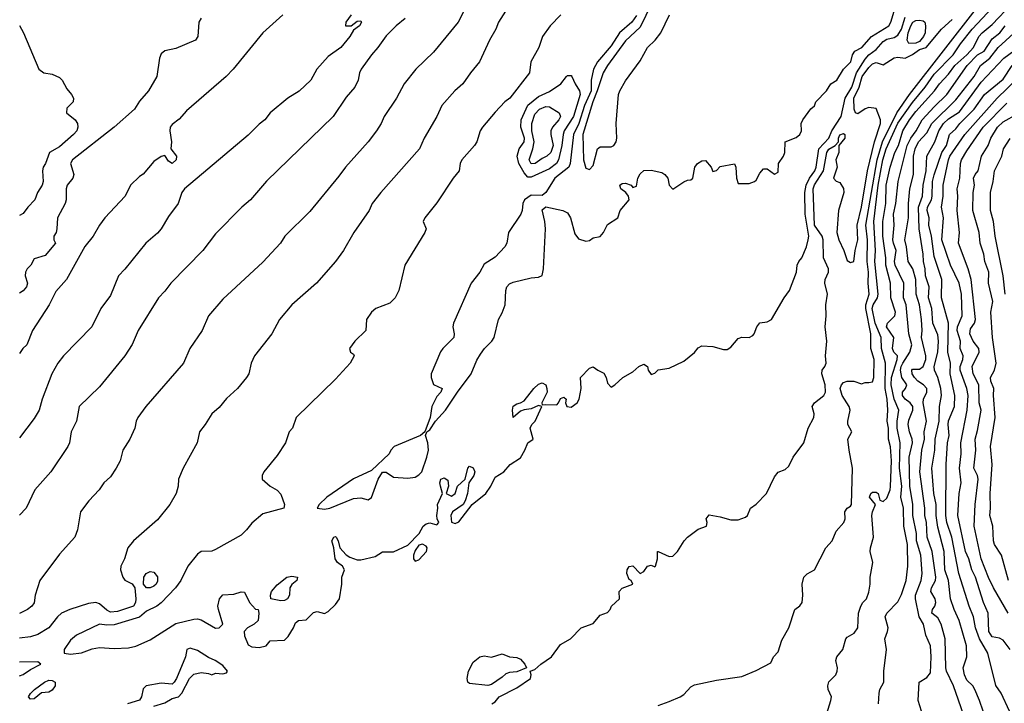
# Model space of a CAD drawing. Header units: metres. Extents: x -46681 to -43747, y -240911 to -237677.
# Tile 486 of 656: x -46681 to -46545, y -239344 to -239250. Entities that reach past the tile are written whole.
import ezdxf

# ---------------------------------------------------------------- set-up
doc = ezdxf.new("R2010")
doc.units = ezdxf.units.M
doc.layers.add('CONTOUR_INDEX', color=1, linetype='Continuous')
doc.layers.add('CONTOUR_INTER', color=3, linetype='Continuous')

msp = doc.modelspace()

# ---------------------------------------------------------------- linework, layer by layer
at = {"layer": 'CONTOUR_INDEX'}
for points, elevation in [([(-46618.64, -239246.52), (-46620.68, -239250.52), (-46624.1, -239254.65), (-46626.52, -239257.02), (-46628.1, -239259.02), (-46629.19, -239261.02), (-46630.89, -239263.52), (-46631.31, -239264.52), (-46631.92, -239265.52), (-46633.06, -239267.02), (-46636.21, -239270.52), (-46637.1, -239271.77), (-46641.1, -239276.63), (-46644.54, -239280.02), (-46645.18, -239281.02), (-46647.6, -239283.6), (-46653.1, -239288.74), (-46655.08, -239291.02), (-46655.97, -239293.02), (-46657.66, -239295.52), (-46658.54, -239297.52), (-46663.71, -239303.52), (-46664.8, -239305.02), (-46665.05, -239305.52), (-46665.21, -239306.52), (-46665.91, -239308.02), (-46666.88, -239309.52), (-46667.23, -239311.02), (-46667.81, -239312.02), (-46668.6, -239313.19), (-46669.48, -239314.02), (-46670.15, -239315.02), (-46671.56, -239316.52), (-46672.71, -239318.02), (-46673.14, -239320.52), (-46673.49, -239321.52), (-46675.6, -239323.89), (-46678.3, -239327.52), (-46678.95, -239329.52), (-46679.1, -239330.57), (-46679.41, -239331.02), (-46680.02, -239331.52), (-46681.1, -239332.07)], 80), ([(-46593.1, -239344.71), (-46591.6, -239344.2), (-46590.09, -239343.52), (-46589.6, -239343.2), (-46588.6, -239342.17), (-46588.1, -239341.87), (-46585.1, -239341.22), (-46581.6, -239340.74), (-46579.6, -239339.9), (-46577.6, -239338.85), (-46577.25, -239338.02), (-46576.6, -239337.34), (-46576.1, -239335.71), (-46575.1, -239334.04), (-46574.27, -239331.52), (-46573.6, -239330.98), (-46573.29, -239330.52), (-46573.17, -239329.52), (-46573.28, -239328.02), (-46573.04, -239327.02), (-46572.6, -239326.59), (-46571.59, -239326.02), (-46570, -239323.02), (-46569.13, -239322.02), (-46568.6, -239320.71), (-46567.55, -239319.52), (-46567.37, -239319.02), (-46567.41, -239318.02), (-46567.1, -239317.52), (-46566.6, -239317.26), (-46566.46, -239317.02), (-46566.33, -239312.02), (-46566.81, -239309.52), (-46566.97, -239308.02), (-46566.44, -239307.02), (-46567, -239306.02), (-46567, -239305.52), (-46566.67, -239304.02), (-46566.79, -239303.52), (-46567.76, -239302.02), (-46568.06, -239301.02), (-46567.88, -239300.52), (-46567.6, -239300.21), (-46567.1, -239300.02), (-46566.15, -239300.02), (-46565.1, -239300.37), (-46564.6, -239300.19), (-46564.1, -239300.23), (-46563.6, -239300.11), (-46563.39, -239299.52), (-46563.34, -239297.02), (-46563.82, -239295.52), (-46563.84, -239293.52), (-46564.53, -239290.02), (-46564.52, -239289.52), (-46564.04, -239288.02), (-46564.2, -239286.52), (-46564.12, -239285.02), (-46564.33, -239283.52), (-46564.3, -239280.52), (-46564.49, -239278.52), (-46562.96, -239269.52), (-46562.23, -239267.02), (-46560.22, -239263.02), (-46558.5, -239260.52), (-46549.1, -239248.48)], 80), ([(-46681.1, -239250.98), (-46680.55, -239252.02), (-46678.48, -239257.02), (-46677.76, -239257.52), (-46676.6, -239257.69), (-46675.6, -239258.18), (-46675.24, -239258.52), (-46674.6, -239259.71), (-46673.96, -239260.52), (-46673.68, -239261.02), (-46673.75, -239261.52), (-46674.6, -239262.4), (-46674.64, -239263.02), (-46673.47, -239264.02), (-46673.14, -239264.52), (-46673.07, -239265.02), (-46673.24, -239265.52), (-46673.67, -239266.02), (-46675.6, -239267.71), (-46677, -239268.52), (-46677.54, -239270.02), (-46677.87, -239270.52), (-46677.96, -239271.02), (-46677.85, -239272.52), (-46678, -239273.02), (-46678.64, -239274.02), (-46679.01, -239275.02), (-46679.98, -239276.02), (-46680.6, -239276.93), (-46681.1, -239277.18)], 85), ([(-46548.36, -239345.52), (-46548.83, -239344.02), (-46549.47, -239342.52), (-46549.78, -239342.02), (-46550.6, -239341.23), (-46550.91, -239340.52), (-46551.09, -239339.52), (-46550.6, -239338.02), (-46550.63, -239336.52), (-46551.66, -239333.02), (-46552.34, -239331.52), (-46552.82, -239330.02), (-46553.13, -239327.52), (-46553.6, -239326.02), (-46553.73, -239323.52), (-46554.6, -239320.17), (-46554.83, -239318.52), (-46554.82, -239317.02), (-46555.13, -239315.52), (-46555.42, -239312.02), (-46555.01, -239309.52), (-46554.94, -239308.02), (-46554.4, -239305.52), (-46554.35, -239303.52), (-46554.07, -239302.02), (-46554.16, -239301.02), (-46554.58, -239299.52), (-46555.03, -239298.52), (-46555.08, -239298.02), (-46554.58, -239296.02), (-46554.48, -239294.52), (-46554.6, -239293.63), (-46555.26, -239292.02), (-46555.41, -239290.02), (-46555.86, -239288.52), (-46555.79, -239287.02), (-46556.28, -239285.52), (-46556.31, -239284.52), (-46556.58, -239283.52), (-46556.62, -239282.52), (-46557.17, -239279.02), (-46557.27, -239276.02), (-46556.72, -239274.52), (-46556.63, -239273.02), (-46556.21, -239271.02), (-46556.09, -239269.02), (-46554.98, -239267.02), (-46554.45, -239265.52), (-46553.8, -239264.52), (-46553.1, -239263.88), (-46551.6, -239262.88), (-46548.6, -239258.79), (-46545.49, -239255.52), (-46544.1, -239254.5)], 85), ([(-46545.32, -239288.02), (-46545.58, -239285.52), (-46546.71, -239280.02), (-46546.91, -239278.02), (-46547.34, -239276.52), (-46547.32, -239274.02), (-46546.94, -239272.52), (-46546.76, -239271.02), (-46545.77, -239269.02), (-46545.54, -239268.02), (-46544.6, -239266.56)], 90)]:
    msp.add_lwpolyline(points, dxfattribs=dict(at, elevation=elevation))
at = {"layer": 'CONTOUR_INTER'}
for points, elevation in [([(-46594.05, -239248.02), (-46595.6, -239251.22), (-46597.6, -239253.09), (-46600.12, -239256.52), (-46600.71, -239257.52), (-46601.51, -239260.02), (-46602.14, -239261.52), (-46603.52, -239266.02), (-46603.4, -239269.52), (-46603.1, -239270.66), (-46602.6, -239270.85), (-46602.1, -239270.3), (-46601.48, -239268.02), (-46601.1, -239267.7), (-46599.6, -239267.72), (-46599.22, -239267.52), (-46598.9, -239267.02), (-46598.8, -239266.52), (-46598.93, -239264.52), (-46598.58, -239260.52), (-46598.4, -239260.02), (-46597.6, -239258.61), (-46595.6, -239255.85), (-46594.6, -239254.04), (-46593.55, -239253.02), (-46592.76, -239252.02), (-46591.57, -239249.52)], 76), ([(-46562.76, -239344.52), (-46562.69, -239343.02), (-46562.56, -239342.52), (-46562.03, -239341.52), (-46562.04, -239340.02), (-46561.67, -239337.02), (-46561.89, -239335.52), (-46561.51, -239334.52), (-46561.44, -239334.02), (-46561.85, -239332.52), (-46561.6, -239332), (-46560.1, -239330.42), (-46559.6, -239329.41), (-46558.93, -239327.52), (-46558.72, -239325.52), (-46558.76, -239322.52), (-46559.29, -239320.02), (-46559.3, -239317.52), (-46559.69, -239316.02), (-46559.53, -239314.52), (-46559.85, -239312.02), (-46559.77, -239308.52), (-46560.21, -239306.52), (-46560.2, -239305.52), (-46559.96, -239304.02), (-46560.6, -239302.52), (-46561.02, -239300.52), (-46560.95, -239299.52), (-46560.19, -239297.02), (-46560.16, -239296.52), (-46560.63, -239296.02), (-46560.85, -239295.52), (-46560.66, -239294.02), (-46561.67, -239292.52), (-46561.5, -239292.02), (-46560.51, -239291.02), (-46560.4, -239290.52), (-46561.06, -239288.52), (-46561.09, -239286.52), (-46561.74, -239284.02), (-46561.73, -239283.02), (-46562.15, -239280.02), (-46562.18, -239278.02), (-46561.77, -239275.52), (-46561.71, -239273.02), (-46561.17, -239270.52), (-46560.49, -239268.52), (-46560.02, -239267.52), (-46559.4, -239265.52), (-46558.49, -239264.02), (-46557.6, -239262.84), (-46555.04, -239260.02), (-46554.38, -239259.02), (-46553.1, -239257.71), (-46552.24, -239256.52), (-46550.58, -239255.02), (-46549.67, -239254.02), (-46548.92, -239252.52), (-46548.49, -239252.02), (-46547.1, -239250.85), (-46544.38, -239248.02)], 82), ([(-46614.17, -239249.02), (-46615.1, -239250.54), (-46615.47, -239251.52), (-46616.34, -239253.02), (-46617.72, -239256.02), (-46618.98, -239257.52), (-46620.04, -239259.02), (-46621.12, -239260.02), (-46622.94, -239262.02), (-46623.6, -239263.52), (-46625.37, -239266.52), (-46626.02, -239268.02), (-46631.35, -239274.02), (-46632.55, -239275.52), (-46632.96, -239276.52), (-46635.07, -239279.52), (-46636.49, -239282.02), (-46637.59, -239283.52), (-46640.2, -239286.52), (-46643.6, -239289.48), (-46645.28, -239291.52), (-46646.36, -239293.52), (-46648.75, -239296.52), (-46649.22, -239297.52), (-46649.5, -239299.02), (-46649.84, -239299.52), (-46651.07, -239301.02), (-46652.6, -239302.4), (-46653.6, -239303.67), (-46654.62, -239304.52), (-46655.54, -239306.02), (-46656.32, -239307.02), (-46656.63, -239308.52), (-46658.58, -239312.02), (-46659.22, -239313.52), (-46659.27, -239314.52), (-46659.53, -239315.52), (-46660.41, -239317.02), (-46662.1, -239319.15), (-46665.41, -239322.02), (-46666.2, -239323.02), (-46666.67, -239324.52), (-46667.17, -239325.52), (-46667.2, -239326.02), (-46666.9, -239327.02), (-46666.6, -239327.47), (-46665.6, -239327.97), (-46665.22, -239328.52), (-46665.08, -239330.02), (-46665.14, -239330.52), (-46665.42, -239331.02), (-46667.6, -239331.77), (-46668.6, -239331.85), (-46669.1, -239331.6), (-46670.1, -239330.7), (-46670.6, -239330.53), (-46671.6, -239330.66), (-46674.2, -239331.52), (-46675.33, -239332.02), (-46675.88, -239332.52), (-46677.1, -239334.04), (-46678.6, -239334.96), (-46679.6, -239335.27), (-46681.1, -239335.44)], 79), ([(-46596.1, -239249.64), (-46596.75, -239250.52), (-46598.46, -239252.02), (-46599.6, -239253.78), (-46601.5, -239256.02), (-46602.05, -239257.02), (-46602.35, -239258.52), (-46602.34, -239260.02), (-46603.27, -239262.02), (-46604.06, -239264.52), (-46604.81, -239266.02), (-46605.24, -239270.02), (-46605.43, -239270.52), (-46607.36, -239272.02), (-46608.6, -239274.04), (-46609.1, -239274.41), (-46610.6, -239274.39), (-46611.55, -239275.02), (-46611.75, -239275.52), (-46611.85, -239276.52), (-46612.06, -239277.02), (-46613.75, -239279.52), (-46613.99, -239281.02), (-46614.23, -239281.52), (-46615.6, -239282.95), (-46617.1, -239283.89), (-46617.69, -239285.02), (-46618.91, -239286.52), (-46621.32, -239292.02), (-46621.41, -239292.52), (-46621.21, -239293.52), (-46621.28, -239294.02), (-46622.77, -239295.52), (-46623.1, -239296), (-46624.38, -239299.02), (-46624.4, -239299.52), (-46624.1, -239300.48), (-46622.9, -239301.02), (-46623.05, -239301.52), (-46623.6, -239302.16), (-46624.3, -239303.52), (-46624.52, -239305.02), (-46625.29, -239307.02), (-46625.88, -239307.52), (-46629.52, -239309.02), (-46629.96, -239309.52), (-46630.18, -239310.02), (-46632.6, -239312.33), (-46635.1, -239313.48), (-46638.76, -239316.02), (-46639.82, -239317.02), (-46640.12, -239317.52), (-46639.1, -239317.66), (-46638.35, -239317.52), (-46635.1, -239316.21), (-46634.1, -239316.1), (-46633.1, -239316.36), (-46632.6, -239316.06), (-46631.69, -239313.52), (-46631.1, -239312.58), (-46630.6, -239312.56), (-46629.6, -239313.26), (-46627.6, -239313.41), (-46626.6, -239313.24), (-46626.1, -239312.94), (-46625.69, -239312.52), (-46624.99, -239310.52), (-46624.77, -239309.52), (-46624.88, -239308.52), (-46625.2, -239307.52), (-46624.98, -239307.02), (-46624.6, -239306.72), (-46623.8, -239305.52), (-46622.42, -239304.02), (-46620.79, -239301.52), (-46618.87, -239299.02), (-46618.1, -239297.12), (-46617.6, -239296.28), (-46617.03, -239295.52), (-46616.03, -239294.52), (-46615.72, -239294.02), (-46615.12, -239291.52), (-46614.6, -239290.62), (-46614.22, -239289.52), (-46614.11, -239287.52), (-46613.96, -239287.02), (-46613.6, -239286.59), (-46613.1, -239286.37), (-46610.6, -239285.78), (-46609.6, -239285.69), (-46609.1, -239285.47), (-46608.9, -239284.52), (-46608.65, -239279.02), (-46608.72, -239278.02), (-46609.1, -239276.39), (-46608.6, -239276), (-46606.27, -239276.52), (-46605.6, -239276.82), (-46605.22, -239277.52), (-46604.6, -239279.73), (-46604.1, -239280.4), (-46603.1, -239280.72), (-46602.6, -239280.63), (-46602.1, -239280.28), (-46601.1, -239280.07), (-46600.66, -239279.52), (-46600.1, -239278.42), (-46598.68, -239277.52), (-46598.34, -239276.52), (-46597.11, -239275.02), (-46597.21, -239274.52), (-46597.57, -239274.02), (-46598.25, -239273.52), (-46598.39, -239273.02), (-46598.1, -239272.77), (-46597.6, -239272.75), (-46596.84, -239273.02), (-46596.6, -239273.32), (-46596.1, -239273.15), (-46595.94, -239272.02), (-46595.6, -239271.43), (-46595.1, -239270.99), (-46594.1, -239270.92), (-46592.6, -239271.28), (-46592.19, -239271.52), (-46591.78, -239272.02), (-46591.59, -239273.02), (-46591.1, -239273.56), (-46589.6, -239272.53), (-46589.1, -239272.3), (-46588.6, -239272.25), (-46588.35, -239272.02), (-46588.06, -239270.52), (-46587.72, -239270.02), (-46587.1, -239269.64), (-46586.6, -239269.62), (-46585.81, -239270.52), (-46585.6, -239271.13), (-46585.1, -239270.99), (-46584.6, -239270.42), (-46582.6, -239270.08), (-46582.41, -239270.52), (-46582.33, -239272.02), (-46582.1, -239272.78), (-46580.6, -239272.77), (-46579.84, -239272.52), (-46579.6, -239272.32), (-46579.1, -239271.33), (-46578.6, -239270.77), (-46578.1, -239270.74), (-46577.1, -239271.5), (-46576.6, -239271.21), (-46576.55, -239270.02), (-46575.86, -239269.02), (-46575.66, -239268.52), (-46575.63, -239267.02), (-46574.1, -239266.44), (-46573.59, -239266.02), (-46573.35, -239265.52), (-46573.4, -239264.52), (-46573.21, -239264.02), (-46572.1, -239262.5), (-46571.6, -239262.09), (-46571.39, -239261.52), (-46569.92, -239260.02), (-46569.33, -239259.02), (-46568.52, -239258.52), (-46567.58, -239257.02), (-46566.57, -239256.02), (-46566.35, -239255.02), (-46566.03, -239254.52), (-46565.07, -239254.02), (-46563.71, -239252.52), (-46561.35, -239251.02), (-46561.06, -239250.52), (-46560.59, -239249.02)], 77), ([(-46570.1, -239346.55), (-46569.31, -239344.02), (-46569.26, -239343.52), (-46569.7, -239342.52), (-46569.74, -239342.02), (-46569.6, -239341.45), (-46568.63, -239340.52), (-46568.44, -239340.02), (-46568.41, -239339.52), (-46568.66, -239338.52), (-46568.49, -239338.02), (-46567.67, -239337.02), (-46567.27, -239335.52), (-46567.1, -239335.29), (-46566.1, -239334.75), (-46565.6, -239334.02), (-46565.52, -239332.02), (-46565.2, -239331.02), (-46564.93, -239330.52), (-46564.41, -239330.02), (-46564.1, -239329.11), (-46563.91, -239328.02), (-46563.92, -239327.02), (-46563.55, -239325.02), (-46563.9, -239323.52), (-46563.88, -239323.02), (-46563.47, -239321.52), (-46563.66, -239318.52), (-46563.59, -239318.02), (-46563.16, -239317.02), (-46563.99, -239316.02), (-46563.83, -239315.52), (-46563.6, -239315.31), (-46563.1, -239315.31), (-46562.83, -239315.52), (-46562.6, -239316.44), (-46562.1, -239316.62), (-46561.6, -239316.13), (-46561.15, -239315.02), (-46561.1, -239314.56), (-46560.99, -239311.02), (-46561.1, -239309.06), (-46561.37, -239308.02), (-46561.4, -239306.52), (-46561.58, -239305.52), (-46561.47, -239304.02), (-46561.56, -239302.52), (-46561.84, -239301.02), (-46561.81, -239297.52), (-46562.35, -239295.52), (-46562.41, -239294.02), (-46563.21, -239292.02), (-46563.62, -239290.02), (-46563.49, -239289.52), (-46562.9, -239288.52), (-46562.83, -239288.02), (-46563.28, -239283.52), (-46563.19, -239282.02), (-46563.42, -239278.02), (-46562.82, -239273.02), (-46562.15, -239269.52), (-46561.7, -239268.02), (-46560.1, -239264.47), (-46558.1, -239261.63), (-46556.31, -239259.52), (-46555.1, -239257.69), (-46552.48, -239255.02), (-46551.48, -239253.52), (-46549.85, -239251.52), (-46547.07, -239248.52)], 81), ([(-46635.42, -239249.52), (-46636.14, -239250.52), (-46636.21, -239251.02), (-46635.4, -239251.02), (-46634.6, -239250.42), (-46634.1, -239250.37), (-46633.99, -239250.52), (-46634.26, -239251.02), (-46635.1, -239251.62), (-46635.62, -239252.52), (-46636.85, -239254.02), (-46638.6, -239255.28), (-46640.15, -239257.02), (-46640.99, -239258.52), (-46642.6, -239260.06), (-46644.13, -239261.02), (-46646.57, -239263.02), (-46647.33, -239264.02), (-46648.1, -239264.61), (-46649.6, -239266.11), (-46658.38, -239273.52), (-46658.74, -239274.02), (-46659.24, -239275.52), (-46660.6, -239277.32), (-46661.61, -239279.02), (-46662.1, -239279.61), (-46663.71, -239281.02), (-46666.6, -239284.6), (-46667.49, -239285.52), (-46668.6, -239288.2), (-46669.9, -239290.02), (-46671.14, -239292.52), (-46675.07, -239296.52), (-46675.86, -239297.52), (-46676.65, -239299.02), (-46677.98, -239302.52), (-46678.41, -239304.02), (-46679.1, -239305.15), (-46681.1, -239307.85)], 82), ([(-46644.86, -239249.52), (-46647.6, -239252.02), (-46651.67, -239257.02), (-46652.63, -239258.02), (-46658.1, -239262.76), (-46659.1, -239263.89), (-46660.1, -239264.64), (-46660.38, -239265.02), (-46660.41, -239265.52), (-46660.2, -239267.02), (-46660.29, -239268.02), (-46659.47, -239269.02), (-46659.52, -239269.52), (-46660.1, -239270.03), (-46660.6, -239269.7), (-46661.1, -239268.92), (-46661.6, -239269.06), (-46662.6, -239269.75), (-46664.1, -239271.5), (-46664.6, -239271.82), (-46665.83, -239273.02), (-46666.55, -239274.52), (-46669.35, -239277.52), (-46670.1, -239278.52), (-46670.96, -239280.02), (-46672.1, -239281.44), (-46674.64, -239286.02), (-46676.1, -239287.67), (-46677.03, -239289.52), (-46679.33, -239293.02), (-46680.1, -239295.02), (-46680.66, -239295.52), (-46681.1, -239296.19)], 83), ([(-46656.1, -239250), (-46656.4, -239250.52), (-46656.56, -239252.52), (-46656.88, -239253.02), (-46659.6, -239254.15), (-46661.1, -239254.47), (-46661.6, -239254.91), (-46661.81, -239255.52), (-46662.22, -239258.02), (-46663.33, -239260.02), (-46664.6, -239261.42), (-46665.27, -239262.52), (-46668.1, -239264.99), (-46673.82, -239269.52), (-46674.09, -239270.02), (-46673.63, -239271.52), (-46673.78, -239272.02), (-46674.54, -239273.02), (-46674.68, -239273.52), (-46674.67, -239275.02), (-46674.81, -239275.52), (-46675.9, -239277.52), (-46675.98, -239279.02), (-46676.08, -239279.52), (-46676.4, -239280.02), (-46676.37, -239280.52), (-46676.16, -239281.02), (-46677.6, -239282.69), (-46679.1, -239283.15), (-46679.56, -239284.02), (-46680.07, -239284.52), (-46680.31, -239285.02), (-46680.32, -239285.52), (-46680.01, -239286.52), (-46680.14, -239287.02), (-46680.6, -239287.56), (-46681.1, -239287.9)], 84), ([(-46627.99, -239250.02), (-46629.24, -239251.02), (-46630.6, -239252.41), (-46631.74, -239254.02), (-46632.64, -239255.02), (-46634.04, -239257.02), (-46634.26, -239257.52), (-46634.44, -239258.52), (-46634.92, -239259.52), (-46636.1, -239260.86), (-46637.9, -239263.52), (-46647.1, -239272.45), (-46649.3, -239275.02), (-46650.51, -239276.02), (-46654.1, -239279.73), (-46655.86, -239282.02), (-46660.28, -239286.52), (-46661.1, -239287.64), (-46661.95, -239288.52), (-46664.78, -239293.02), (-46665.6, -239294.95), (-46666.59, -239296.52), (-46670.1, -239300.79), (-46672.92, -239303.52), (-46673.28, -239305.52), (-46673.99, -239307.02), (-46674.22, -239308.52), (-46674.44, -239309.02), (-46676.81, -239312.52), (-46678.99, -239315.02), (-46680.21, -239317.52), (-46681.1, -239318.48)], 81), ([(-46606.53, -239249.52), (-46608.01, -239251.02), (-46609.06, -239252.52), (-46609.58, -239254.02), (-46610.65, -239256.02), (-46610.86, -239257.52), (-46613.55, -239261.02), (-46614.25, -239261.52), (-46615.6, -239262.94), (-46617.32, -239265.02), (-46617.64, -239265.52), (-46618.11, -239267.02), (-46618.41, -239267.52), (-46620.16, -239269.52), (-46620.42, -239270.02), (-46620.54, -239271.02), (-46621.38, -239272.02), (-46623.6, -239275.45), (-46625.25, -239277.52), (-46625.51, -239278.02), (-46625.1, -239279.01), (-46625.26, -239279.52), (-46628.04, -239284.02), (-46628.87, -239287.52), (-46629.35, -239288.52), (-46630.1, -239289.25), (-46632.02, -239290.02), (-46632.6, -239290.52), (-46633.29, -239291.52), (-46633.39, -239293.02), (-46634.93, -239294.52), (-46635.64, -239295.52), (-46635.52, -239296.02), (-46635.1, -239296.3), (-46635.02, -239296.52), (-46635.56, -239297.52), (-46637.6, -239299.75), (-46642.99, -239305.02), (-46643.5, -239306.52), (-46643.98, -239307.02), (-46644.48, -239308.52), (-46645.6, -239310.27), (-46647.46, -239312.52), (-46647.67, -239313.02), (-46647.67, -239313.52), (-46646.58, -239314.52), (-46645.6, -239315.03), (-46645.1, -239315.6), (-46644.62, -239317.02), (-46644.68, -239317.52), (-46647.6, -239318.32), (-46649.1, -239319.59), (-46649.83, -239320.52), (-46650.6, -239321.23), (-46654.1, -239323.22), (-46654.6, -239323.44), (-46656.1, -239323.49), (-46656.6, -239323.86), (-46657.95, -239325.52), (-46658.9, -239327.52), (-46659.61, -239328.52), (-46661.6, -239330.6), (-46662.18, -239331.02), (-46663.6, -239331.71), (-46664.6, -239332.54), (-46668.1, -239333.59), (-46669.1, -239333.65), (-46670.1, -239333.52), (-46673.25, -239335.02), (-46674.1, -239335.73), (-46674.95, -239337.02), (-46674.99, -239337.52), (-46674.1, -239337.65), (-46672.6, -239337.45), (-46671.1, -239336.93), (-46670.1, -239336.72), (-46668.1, -239336.89), (-46666.1, -239336.76), (-46665.1, -239336.56), (-46663.1, -239335.66), (-46659.6, -239333.45), (-46657.1, -239332.83), (-46656.6, -239332.78), (-46656.1, -239332.9), (-46654.1, -239334.07), (-46653.6, -239334.01), (-46653.1, -239333.52), (-46653.72, -239331.52), (-46653.78, -239331.02), (-46653.57, -239330.02), (-46653.1, -239329.48), (-46651.6, -239329.4), (-46650.6, -239329.07), (-46650.1, -239329.13), (-46649.43, -239330.52), (-46648.6, -239331.44), (-46648.24, -239331.52), (-46648.16, -239332.02), (-46648.25, -239333.02), (-46648.77, -239333.52), (-46649.71, -239334.02), (-46650.18, -239334.52), (-46650.1, -239335.11), (-46649.6, -239336.35), (-46649.1, -239336.66), (-46648.1, -239336.75), (-46647.12, -239336.52), (-46646.6, -239335.81), (-46644.6, -239335.71), (-46644.1, -239335.24), (-46643.35, -239334.02), (-46643.1, -239333.34), (-46642.7, -239333.02), (-46641.6, -239332.9), (-46640.6, -239331.91), (-46640.1, -239331.77), (-46639.1, -239332.05), (-46638.6, -239331.76), (-46637.6, -239330.83), (-46637.04, -239330.02), (-46636.72, -239328.02), (-46636.72, -239327.02), (-46636.35, -239326.02), (-46636.61, -239325.52), (-46637.29, -239325.02), (-46637.63, -239324.52), (-46637.8, -239323.02), (-46638.08, -239322.02), (-46637.82, -239321.52), (-46637.6, -239321.43), (-46637.49, -239321.52), (-46637.2, -239322.02), (-46636.98, -239323.02), (-46636.1, -239323.95), (-46635.6, -239324.3), (-46634.6, -239324.63), (-46634.1, -239324.63), (-46632.1, -239324.17), (-46631.1, -239323.54), (-46629.6, -239323.55), (-46627.6, -239322.65), (-46626.03, -239321.02), (-46625.5, -239320.02), (-46625.1, -239319.69), (-46624.6, -239319.55), (-46623.6, -239319.81), (-46623.34, -239319.52), (-46623.57, -239319.02), (-46623.62, -239318.52), (-46623.46, -239317.52), (-46623.51, -239317.02), (-46622.83, -239315.52), (-46623.13, -239314.52), (-46623.19, -239314.02), (-46623.09, -239313.52), (-46622.6, -239313.34), (-46622.1, -239313.65), (-46621.99, -239314.52), (-46622.32, -239315.52), (-46621.6, -239315.86), (-46621.1, -239315.52), (-46620.77, -239314.52), (-46619.71, -239313.52), (-46619.37, -239312.02), (-46619.1, -239311.75), (-46618.6, -239311.98), (-46618.38, -239312.52), (-46618.5, -239313.02), (-46619.22, -239314.02), (-46619.38, -239315.52), (-46619.72, -239316.52), (-46620, -239317.02), (-46621.48, -239318.02), (-46621.7, -239318.52), (-46621.6, -239319.47), (-46621.1, -239319.65), (-46620.6, -239319.41), (-46618.76, -239317.02), (-46616.87, -239315.52), (-46616.19, -239314.52), (-46615.6, -239313.26), (-46614.38, -239312.52), (-46613.52, -239311.52), (-46612.1, -239310.58), (-46611.48, -239309.52), (-46611.1, -239308.53), (-46610.35, -239308.02), (-46610.74, -239306.52), (-46610.54, -239306.02), (-46610.09, -239305.52), (-46609.16, -239303.52), (-46609.6, -239303.38), (-46610.6, -239303.83), (-46611.6, -239303.97), (-46612.1, -239304.18), (-46613.1, -239305.04), (-46613.21, -239304.02), (-46613.1, -239303.49), (-46612.6, -239303.14), (-46612.1, -239303.02), (-46611.6, -239302.72), (-46610.26, -239301.02), (-46609.6, -239300.43), (-46609.1, -239300.26), (-46608.62, -239300.52), (-46608.45, -239301.02), (-46608.41, -239301.52), (-46609.13, -239303.02), (-46609.1, -239303.3), (-46608.6, -239303.22), (-46607.1, -239303.3), (-46606.84, -239303.02), (-46606.6, -239302.4), (-46606.1, -239302.22), (-46605.78, -239302.52), (-46605.88, -239303.02), (-46605.69, -239303.52), (-46605.1, -239303.61), (-46604.27, -239303.02), (-46604, -239302.52), (-46603.75, -239301.02), (-46603.82, -239299.52), (-46602.6, -239298.23), (-46602.1, -239298.03), (-46601.42, -239298.52), (-46600.6, -239298.91), (-46600.28, -239299.52), (-46600.1, -239300.3), (-46599.6, -239300.84), (-46599.1, -239300.54), (-46597.99, -239299.52), (-46596.6, -239298.76), (-46595.78, -239298.02), (-46595.1, -239297.66), (-46594.61, -239298.02), (-46594.52, -239298.52), (-46594.1, -239299.12), (-46593.6, -239298.9), (-46593.1, -239298.46), (-46591.6, -239298.23), (-46589.6, -239297.26), (-46588.1, -239296.09), (-46587.6, -239295.41), (-46587.1, -239295.14), (-46585.6, -239295.25), (-46584.1, -239295.66), (-46583.6, -239295.64), (-46583.1, -239295.34), (-46582.1, -239294.16), (-46581.6, -239293.98), (-46580.6, -239294.02), (-46580.1, -239293.75), (-46579.89, -239293.52), (-46579.54, -239292.52), (-46579.1, -239291.96), (-46578.1, -239291.86), (-46577.49, -239291.52), (-46575.77, -239288.52), (-46575.03, -239287.52), (-46574.06, -239285.02), (-46573.98, -239284.02), (-46573.76, -239283.52), (-46573.32, -239283.02), (-46572.68, -239281.52), (-46572.44, -239280.52), (-46572.38, -239280.02), (-46572.87, -239277.02), (-46572.9, -239274.02), (-46572.71, -239273.02), (-46572.26, -239272.02), (-46571.52, -239271.02), (-46571.34, -239270.52), (-46570.98, -239268.02), (-46569.62, -239266.52), (-46569.18, -239265.52), (-46567.89, -239263.52), (-46567.34, -239261.02), (-46566.42, -239259.52), (-46565.8, -239257.52), (-46564.6, -239255.62), (-46564.1, -239255.06), (-46563.1, -239254.29), (-46562.1, -239253.2), (-46561.6, -239252.87), (-46560.6, -239252.63), (-46560.1, -239252.34), (-46559.61, -239251.52), (-46559.1, -239249.87)], 78), ([(-46616.03, -239344.52), (-46615.6, -239344.23), (-46615.04, -239343.52), (-46612.6, -239342.31), (-46610.73, -239341.02), (-46610.6, -239340.52), (-46610.76, -239340.02), (-46610.1, -239339.78), (-46609.27, -239339.02), (-46607.8, -239338.02), (-46606.6, -239336.33), (-46605.19, -239335.52), (-46603.74, -239334.02), (-46602.1, -239333.44), (-46601.1, -239332.27), (-46600.1, -239331.9), (-46599.72, -239331.52), (-46599.57, -239331.02), (-46598.43, -239330.02), (-46598.51, -239329.02), (-46598.1, -239328.58), (-46596.61, -239328.02), (-46596.82, -239327.52), (-46597.1, -239327.37), (-46597.46, -239326.52), (-46597.38, -239326.02), (-46597.1, -239325.57), (-46596.6, -239325.48), (-46595.6, -239326.53), (-46595.1, -239326.25), (-46594.6, -239325.51), (-46594.1, -239325.39), (-46593.6, -239325.64), (-46593.5, -239325.52), (-46593.22, -239324.52), (-46593.23, -239323.52), (-46593.1, -239323.49), (-46591.6, -239324.2), (-46591.1, -239324.16), (-46590.44, -239323.52), (-46589.54, -239322.02), (-46589.1, -239321.52), (-46587.6, -239320.44), (-46586.44, -239320.02), (-46586.38, -239319.52), (-46586.5, -239319.02), (-46586.1, -239318.46), (-46584.6, -239318.71), (-46583.1, -239319.14), (-46582.1, -239319.13), (-46581.1, -239318.76), (-46580.83, -239318.52), (-46580.39, -239317.52), (-46579.6, -239316.96), (-46578.18, -239315.52), (-46577.1, -239313.19), (-46576.6, -239312.55), (-46575.6, -239312.22), (-46575.1, -239311.73), (-46574.53, -239310.52), (-46573.05, -239308.52), (-46572.47, -239306.52), (-46571.65, -239305.02), (-46571.63, -239304.52), (-46571.9, -239303.52), (-46571.6, -239303), (-46570.31, -239302.02), (-46570.06, -239301.52), (-46570.1, -239300.52), (-46570.59, -239299.02), (-46570.53, -239298.52), (-46570.17, -239298.02), (-46569.99, -239297.52), (-46570.08, -239296.52), (-46569.89, -239294.52), (-46570.13, -239292.52), (-46569.97, -239291.02), (-46570.01, -239289.52), (-46569.81, -239288.02), (-46570.15, -239286.52), (-46570.12, -239286.02), (-46569.64, -239285.02), (-46569.64, -239284.52), (-46570.33, -239283.02), (-46570.39, -239280.52), (-46570.52, -239280.02), (-46571.56, -239278.52), (-46571.77, -239273.52), (-46571.6, -239272.95), (-46570.34, -239271.02), (-46569.9, -239268.52), (-46569.6, -239268.06), (-46568.75, -239267.52), (-46568.29, -239267.02), (-46568.28, -239266.52), (-46568.1, -239266.09), (-46567.6, -239265.9), (-46567.38, -239266.02), (-46567.42, -239266.52), (-46568.24, -239267.52), (-46568.21, -239268.52), (-46568.66, -239269.52), (-46568.44, -239270.52), (-46568.97, -239272.02), (-46568.6, -239272.47), (-46568.1, -239272.62), (-46567.6, -239273.46), (-46567.52, -239274.02), (-46568.27, -239276.52), (-46568.49, -239279.52), (-46568.25, -239280.52), (-46567.52, -239282.02), (-46567.1, -239283.39), (-46566.6, -239283.68), (-46566.15, -239283.52), (-46565.99, -239282.02), (-46565.62, -239280.52), (-46565.71, -239278.52), (-46565.1, -239276.06), (-46564.28, -239271.02), (-46563.32, -239267.02), (-46562.48, -239264.52), (-46562.47, -239264.02), (-46563.1, -239262.43), (-46564.1, -239262.32), (-46564.6, -239262.48), (-46565.6, -239263.16), (-46565.91, -239263.02), (-46566.1, -239262.51), (-46566.18, -239261.02), (-46565.43, -239259.52), (-46565.01, -239258.02), (-46564.1, -239256.77), (-46563.6, -239256.29), (-46563.1, -239256.12), (-46562.1, -239256.41), (-46560.6, -239255.47), (-46560.1, -239255.35), (-46559.1, -239255.48), (-46558.1, -239255), (-46557.1, -239254.3), (-46556.19, -239254.02), (-46554.1, -239251.52), (-46552.6, -239250.17)], 79), ([(-46558.01, -239250.52), (-46557.6, -239250.31), (-46557.1, -239250.27), (-46556.6, -239250.35), (-46556.39, -239250.52), (-46556.27, -239251.02), (-46556.34, -239252.02), (-46556.56, -239252.52), (-46557.1, -239253.22), (-46557.6, -239253.44), (-46558.6, -239253.49), (-46558.8, -239253.02), (-46558.66, -239252.02), (-46558.33, -239251.02), (-46558.01, -239250.52)], 79), ([(-46556.84, -239345.52), (-46557.3, -239344.02), (-46557.15, -239341.52), (-46556.1, -239340.88), (-46555.6, -239340.25), (-46555.51, -239338.02), (-46555.62, -239336.52), (-46556.26, -239335.02), (-46556.55, -239333.52), (-46557.14, -239332.52), (-46557.65, -239330.02), (-46557.66, -239329.52), (-46556.89, -239327.52), (-46556.76, -239326.52), (-46556.92, -239324.02), (-46557.52, -239322.02), (-46557.54, -239321.02), (-46558.02, -239318.52), (-46558.03, -239317.02), (-46558.45, -239314.52), (-46558.53, -239310.52), (-46558.09, -239308.52), (-46558.12, -239308.02), (-46558.51, -239307.02), (-46558.68, -239306.02), (-46558.6, -239305.4), (-46558.01, -239304.02), (-46558.01, -239303.52), (-46558.42, -239303.02), (-46559.11, -239302.52), (-46559.44, -239302.02), (-46559.45, -239301.52), (-46559.02, -239301.02), (-46558.88, -239300.52), (-46559.54, -239299.52), (-46559.72, -239298.52), (-46559.65, -239298.02), (-46559.41, -239297.52), (-46558.44, -239296.02), (-46558.17, -239295.02), (-46558.59, -239293.52), (-46558.97, -239289.52), (-46559.32, -239288.52), (-46559.27, -239286.52), (-46560.48, -239284.02), (-46560.54, -239283.52), (-46560.34, -239282.02), (-46560.71, -239281.02), (-46560.77, -239280.52), (-46560.62, -239278.52), (-46560.68, -239277.02), (-46560.36, -239275.52), (-46560.06, -239272.52), (-46558.79, -239267.52), (-46558.32, -239266.52), (-46557.58, -239265.52), (-46556.73, -239264.02), (-46555.1, -239262.21), (-46553.35, -239260.52), (-46550.53, -239256.52), (-46549.1, -239255.06), (-46548.22, -239254.52), (-46547.1, -239252.83), (-46546.06, -239252.02), (-46545.29, -239251.02)], 83), ([(-46550.68, -239347.02), (-46552.42, -239342.02), (-46553.38, -239340.02), (-46553.48, -239339.52), (-46553.58, -239335.52), (-46554.13, -239333.52), (-46554.6, -239332.67), (-46555.41, -239332.02), (-46555.33, -239331.52), (-46554.98, -239331.02), (-46554.87, -239330.52), (-46554.96, -239330.02), (-46555.54, -239329.02), (-46555.46, -239328.52), (-46554.89, -239327.52), (-46554.86, -239327.02), (-46555.39, -239323.52), (-46556.05, -239321.52), (-46556.16, -239319.52), (-46556.39, -239318.52), (-46556.39, -239317.52), (-46557.08, -239312.52), (-46556.77, -239309.52), (-46556.44, -239308.02), (-46556.46, -239307.02), (-46556.16, -239305.52), (-46556.62, -239303.02), (-46556.56, -239302.52), (-46556.09, -239301.52), (-46556.1, -239301.02), (-46556.57, -239300.52), (-46557.35, -239300.02), (-46557.78, -239299.52), (-46558.12, -239299.02), (-46558.18, -239298.52), (-46558.1, -239298.39), (-46557.1, -239298.36), (-46556.61, -239298.02), (-46556.26, -239297.02), (-46556.24, -239296.52), (-46556.82, -239294.02), (-46556.74, -239293.02), (-46556.85, -239291.52), (-46557.12, -239289.52), (-46557.59, -239288.02), (-46557.6, -239286.02), (-46558.01, -239284.52), (-46558.68, -239283.52), (-46558.89, -239281.52), (-46559.15, -239280.52), (-46558.62, -239277.52), (-46558.65, -239275.52), (-46558.45, -239273.52), (-46557.95, -239271.52), (-46557.96, -239269.02), (-46557.71, -239268.02), (-46557.24, -239267.02), (-46556.1, -239265.81), (-46555.42, -239264.52), (-46552.1, -239261.24), (-46549.6, -239258.03), (-46548.69, -239256.52), (-46547.42, -239255.52), (-46546.27, -239254.02), (-46543.6, -239251.59)], 84), ([(-46544.7, -239345.52), (-46545.86, -239343.02), (-46546.6, -239341.97), (-46547.71, -239337.52), (-46548.84, -239335.52), (-46549.41, -239334.02), (-46549.66, -239332.52), (-46550.29, -239331.02), (-46551.69, -239326.52), (-46552.67, -239321.52), (-46553.35, -239319.52), (-46553.49, -239318.52), (-46553.45, -239311.52), (-46553.24, -239308.52), (-46553.02, -239307.52), (-46553.17, -239306.02), (-46553.1, -239305.47), (-46552.31, -239303.52), (-46552.25, -239302.02), (-46552.88, -239299.02), (-46552.86, -239297.52), (-46553.23, -239296.02), (-46553.11, -239292.02), (-46554.07, -239288.52), (-46554.02, -239286.02), (-46555.1, -239282.85), (-46555.44, -239280.02), (-46555.85, -239278.52), (-46555.79, -239277.52), (-46556.07, -239276.52), (-46555.99, -239276.02), (-46555.48, -239275.02), (-46555.36, -239274.52), (-46555.34, -239272.52), (-46555.1, -239271.58), (-46554.02, -239268.52), (-46553.41, -239267.52), (-46553, -239266.02), (-46552.1, -239265.22), (-46551.56, -239264.52), (-46549.57, -239262.52), (-46548.15, -239260.52), (-46545.6, -239258.39), (-46544.35, -239256.52)], 86), ([(-46605.75, -239258.02), (-46605.6, -239257.88), (-46605.1, -239257.91), (-46605, -239258.02), (-46604.57, -239259.02), (-46603.95, -239260.02), (-46603.88, -239260.52), (-46604.8, -239263.52), (-46606.06, -239265.52), (-46606.23, -239266.02), (-46606.38, -239267.52), (-46606.85, -239269.52), (-46607.13, -239270.02), (-46608.1, -239270.74), (-46610.6, -239271.9), (-46611.1, -239271.89), (-46611.6, -239271.3), (-46612.31, -239270.02), (-46612.54, -239269.02), (-46612.28, -239268.02), (-46611.57, -239267.02), (-46611.54, -239266.52), (-46612.03, -239265.02), (-46612, -239264.02), (-46611.1, -239261.99), (-46609.6, -239260.8), (-46608.1, -239260.11), (-46606.52, -239259.02), (-46605.75, -239258.02)], 78), ([(-46544.6, -239337.01), (-46545.6, -239335.73), (-46546.1, -239335.44), (-46547.1, -239335.27), (-46547.55, -239334.52), (-46547.63, -239332.02), (-46548.28, -239330.52), (-46549.42, -239327.02), (-46549.9, -239326.02), (-46550.32, -239324.52), (-46550.78, -239323.52), (-46551.84, -239318.52), (-46551.66, -239315.52), (-46551.35, -239314.02), (-46551.61, -239312.02), (-46551.38, -239310.02), (-46551.4, -239308.52), (-46550.54, -239304.02), (-46550.43, -239302.02), (-46550.57, -239301.02), (-46551.51, -239298.52), (-46551.51, -239298.02), (-46551.13, -239297.02), (-46551.08, -239296.52), (-46551.51, -239295.52), (-46551.48, -239294.52), (-46551.93, -239293.02), (-46551.86, -239292.52), (-46551.24, -239291.02), (-46551.33, -239288.02), (-46551.67, -239286.52), (-46552.86, -239284.02), (-46554.03, -239280.52), (-46553.82, -239277.52), (-46554.06, -239276.02), (-46553.83, -239274.52), (-46553.86, -239273.02), (-46553.12, -239269.52), (-46552.92, -239269.02), (-46550.88, -239266.02), (-46546.41, -239261.02), (-46543.6, -239258.31)], 87), ([(-46544.91, -239332.02), (-46546.93, -239328.52), (-46547.6, -239327.09), (-46548.6, -239324.52), (-46549.6, -239320.02), (-46549.44, -239317.02), (-46549.05, -239313.52), (-46549.14, -239313.02), (-46549.64, -239312.02), (-46549.34, -239309.52), (-46549.46, -239308.02), (-46549.1, -239306.81), (-46548.63, -239304.02), (-46548.88, -239303.02), (-46548.96, -239300.52), (-46549.74, -239299.02), (-46549.85, -239298.02), (-46548.91, -239296.02), (-46548.96, -239295.52), (-46549.71, -239294.52), (-46550.16, -239293.52), (-46550.1, -239292.8), (-46549.55, -239292.02), (-46549.39, -239291.52), (-46549.98, -239286.02), (-46550.39, -239284.52), (-46551.74, -239281.02), (-46551.6, -239279.52), (-46551.93, -239276.52), (-46551.82, -239274.52), (-46551.94, -239273.52), (-46551.57, -239272.02), (-46551.46, -239270.02), (-46551.31, -239269.52), (-46550.6, -239268.27), (-46548.36, -239265.02), (-46545.1, -239261.68)], 88), ([(-46609.48, -239262.52), (-46608.6, -239262.17), (-46608.1, -239262.23), (-46606.77, -239263.02), (-46606.59, -239263.52), (-46606.81, -239264.02), (-46607.66, -239265.02), (-46607.91, -239265.52), (-46607.91, -239266.02), (-46607.6, -239267.52), (-46607.93, -239268.52), (-46608.45, -239269.02), (-46609.1, -239269.31), (-46610.09, -239270.02), (-46610.6, -239270.07), (-46610.89, -239269.52), (-46610.4, -239268.02), (-46610.23, -239267.02), (-46610.53, -239265.52), (-46610.55, -239264.52), (-46610.1, -239263.24), (-46609.48, -239262.52)], 79), ([(-46544.83, -239327.52), (-46545.81, -239324.02), (-46546.8, -239322.52), (-46546.9, -239322.02), (-46547.03, -239320.02), (-46547.4, -239318.52), (-46547.32, -239317.52), (-46547.39, -239315.52), (-46547.11, -239311.52), (-46547.35, -239309.02), (-46546.67, -239305.02), (-46546.9, -239302.02), (-46546.87, -239301.02), (-46547.28, -239300.02), (-46547.33, -239299.52), (-46546.77, -239298.52), (-46546.57, -239297.52), (-46547.07, -239294.02), (-46547.3, -239290.52), (-46547, -239289.02), (-46547.59, -239286.52), (-46547.58, -239285.02), (-46548.1, -239283.52), (-46548.27, -239282.52), (-46548.74, -239281.02), (-46548.88, -239279.52), (-46549.75, -239276.52), (-46549.73, -239274.02), (-46549.54, -239273.02), (-46549.66, -239272.02), (-46549.45, -239271.52), (-46549.04, -239271.02), (-46548.55, -239269.02), (-46547.65, -239267.52), (-46547.3, -239266.52), (-46546.38, -239265.02), (-46545.6, -239264.28), (-46543.6, -239263.19)], 89), ([(-46625.6, -239322.48), (-46626.1, -239322.65), (-46626.6, -239323.38), (-46626.83, -239324.02), (-46626.84, -239324.52), (-46626.6, -239324.83), (-46626.1, -239324.65), (-46625.05, -239323.52), (-46624.95, -239323.02), (-46625.1, -239322.77), (-46625.6, -239322.48)], 78), ([(-46663.68, -239326.52), (-46663.1, -239326.27), (-46662.6, -239326.35), (-46662.1, -239327), (-46662.1, -239327.6), (-46662.29, -239328.02), (-46662.6, -239328.3), (-46663.1, -239328.52), (-46663.6, -239328.51), (-46664.04, -239328.02), (-46664.01, -239327.02), (-46663.68, -239326.52)], 79), ([(-46644.28, -239327.02), (-46643.6, -239326.89), (-46642.83, -239327.02), (-46642.93, -239327.52), (-46643.6, -239328.05), (-46643.89, -239328.52), (-46643.93, -239329.52), (-46644.19, -239330.02), (-46644.6, -239330.28), (-46645.1, -239330.32), (-46646.47, -239330.02), (-46646.56, -239329.52), (-46646.41, -239329.02), (-46645.6, -239328.11), (-46644.28, -239327.02)], 78), ([(-46657.6, -239336.81), (-46658.06, -239337.02), (-46658.24, -239338.02), (-46659.5, -239341.02), (-46659.81, -239341.52), (-46660.1, -239341.77), (-46661.6, -239341.66), (-46663.67, -239342.02), (-46664.1, -239342.43), (-46664.32, -239343.52), (-46664.6, -239344.01), (-46666.25, -239344.52)], 78), ([(-46662.6, -239344.83), (-46661.1, -239344.35), (-46660.1, -239343.78), (-46659.22, -239343.52), (-46658.75, -239343.02), (-46657.71, -239341.02), (-46657.1, -239340.41), (-46656.1, -239340.2), (-46655.1, -239340.3), (-46654.6, -239340.49), (-46654.1, -239340.29), (-46653.1, -239340.36), (-46652.6, -239340.21), (-46652.46, -239340.02), (-46653.1, -239339.22), (-46654.18, -239338.52), (-46655.1, -239338.12), (-46656.6, -239337.17), (-46657.6, -239336.81)], 78), ([(-46617.7, -239338.02), (-46617.1, -239337.89), (-46616.1, -239338.07), (-46614.6, -239337.63), (-46613.6, -239338.01), (-46612.6, -239338.11), (-46612.1, -239338.34), (-46611.5, -239339.02), (-46611.25, -239339.52), (-46612.6, -239340.07), (-46613.6, -239340.19), (-46614.1, -239340.38), (-46614.6, -239340.84), (-46616.1, -239341.84), (-46616.6, -239341.99), (-46619.1, -239341.71), (-46619.33, -239341.52), (-46619.43, -239341.02), (-46619.27, -239340.02), (-46618.6, -239338.78), (-46617.7, -239338.02)], 79), ([(-46681.1, -239340.62), (-46680.6, -239340.46), (-46679.6, -239339.75), (-46678.17, -239339.02), (-46678.6, -239338.69), (-46681.1, -239338.77)], 78), ([(-46677.69, -239341.52), (-46677.1, -239341.26), (-46676.6, -239341.27), (-46676.19, -239341.52), (-46676.2, -239342.02), (-46676.6, -239342.6), (-46677.1, -239342.88), (-46678.1, -239342.98), (-46679.1, -239343.8), (-46679.6, -239343.84), (-46679.9, -239343.52), (-46679.6, -239343.06), (-46679.06, -239342.52), (-46677.69, -239341.52)], 79)]:
    msp.add_lwpolyline(points, dxfattribs=dict(at, elevation=elevation))

doc.saveas('drawing.dxf')
